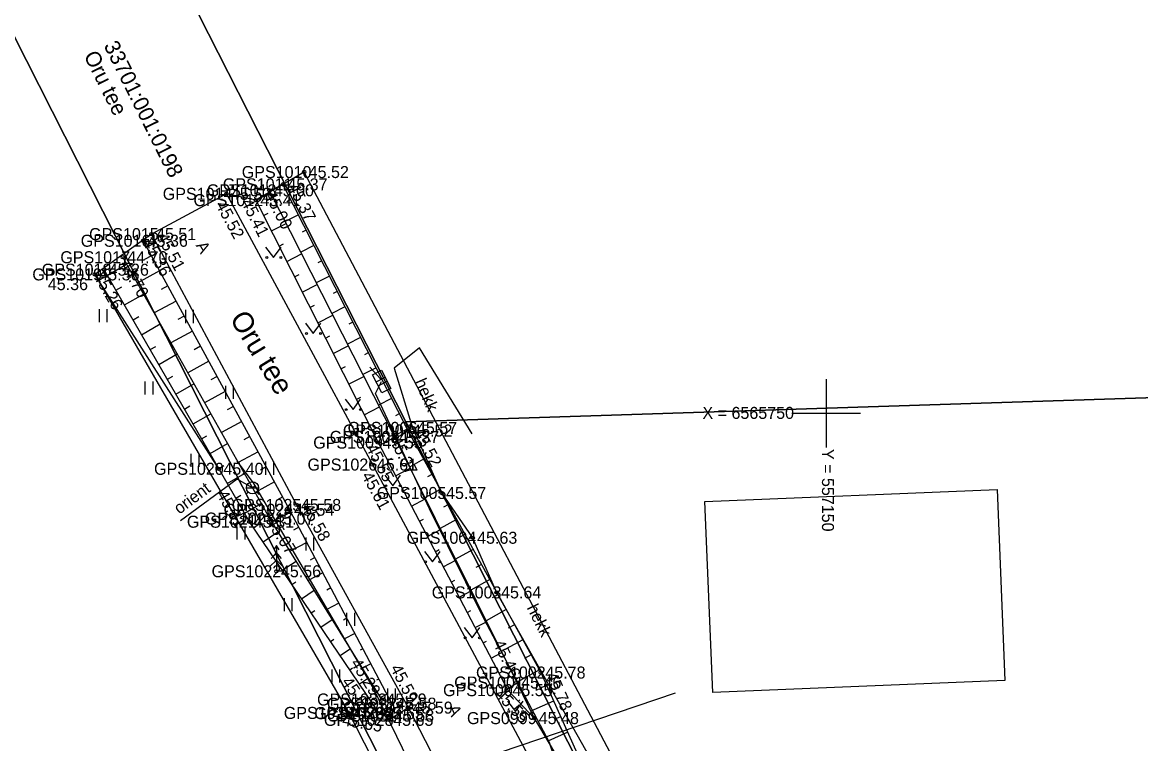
# Model space of a CAD drawing. Extents: x 551623 to 559850, y 6561220 to 6567135.
# Drawn here: x 557103.2 to 557168.3, y 6565730.8 to 6565772.8 of the extents above; entities that cross this region are included whole.
import ezdxf

# ---------------------------------------------------------------- set-up
doc = ezdxf.new("R2010")
doc.units = 0
for name, color, linetype in [('ELRAJATISMP', 7, 'Continuous'), ('HALJASTUS', 7, 'Continuous'), ('Hoone Elu- või ühiskondlik hoone', 7, 'Continuous'), ('KORGUS-EH2000', 7, 'Continuous'), ('KTRASS', 7, 'Continuous'), ('MOOTKORG-EH2000', 7, 'Continuous'), ('MOOTMPUNKT', 7, 'Continuous'), ('MOOTNR', 7, 'Continuous'), ('MOOTPIIR', 7, 'Continuous'), ('MPKAABEL', 7, 'Continuous'), ('PIIR', 7, 'Continuous'), ('PUU', 7, 'Continuous'), ('RELJEEF', 7, 'Continuous'), ('TEE', 7, 'Continuous'), ('VKAEV', 7, 'Continuous'), ('VORK', 7, 'Continuous'), ('VTRASS', 7, 'Continuous')]:
    doc.layers.add(name, color=color, linetype=linetype)

msp = doc.modelspace()

# ---------------------------------------------------------------- linework, layer by layer
at = {"layer": 'ELRAJATISMP'}
for p, q in [((557123.761, 6565751.84), (557124.294, 6565752.109)), ((557123.884, 6565751.598), (557124.417, 6565751.867))]:
    msp.add_line(p, q, dxfattribs=at)
msp.add_lwpolyline([(557124.092, 6565751.186), (557123.553, 6565752.252), (557124.086, 6565752.521), (557124.624, 6565751.455)], close=True, dxfattribs=at)
at = {"layer": 'HALJASTUS'}
for p, q in [((557110.319, 6565760.446), (557110.319, 6565759.684)), ((557110.774, 6565760.446), (557110.774, 6565759.684)), ((557117.331, 6565759.686), (557117.795, 6565759.079)), ((557117.795, 6565759.079), (557118.24, 6565759.686)), ((557114.606, 6565746.768), (557107.373, 6565758.097)), ((557107.621, 6565756.079), (557107.621, 6565755.317)), ((557108.076, 6565756.079), (557108.076, 6565755.317)), ((557112.654, 6565756.025), (557112.654, 6565755.264)), ((557113.109, 6565756.025), (557113.109, 6565755.264)), ((557119.645, 6565755.254), (557120.108, 6565754.647)), ((557120.108, 6565754.647), (557120.554, 6565755.254)), ((557110.299, 6565751.856), (557110.299, 6565751.095)), ((557110.754, 6565751.856), (557110.754, 6565751.095)), ((557114.99, 6565751.604), (557114.99, 6565750.843)), ((557115.445, 6565751.604), (557115.445, 6565750.843)), ((557121.958, 6565750.821), (557122.422, 6565750.214)), ((557122.422, 6565750.214), (557122.867, 6565750.821)), ((557112.977, 6565747.634), (557112.977, 6565746.873)), ((557113.432, 6565747.634), (557113.432, 6565746.873)), ((557117.326, 6565747.183), (557117.326, 6565746.422)), ((557117.781, 6565747.183), (557117.781, 6565746.422)), ((557124.272, 6565746.388), (557124.735, 6565745.782)), ((557124.735, 6565745.782), (557125.181, 6565746.388)), ((557115.655, 6565743.412), (557115.655, 6565742.651)), ((557116.11, 6565743.412), (557116.11, 6565742.651)), ((557119.67, 6565742.766), (557119.67, 6565742.005)), ((557120.125, 6565742.766), (557120.125, 6565742.005)), ((557126.585, 6565741.956), (557127.049, 6565741.349)), ((557127.049, 6565741.349), (557127.494, 6565741.956)), ((557118.4, 6565739.233), (557118.4, 6565738.472)), ((557118.855, 6565739.233), (557118.855, 6565738.472)), ((557122.048, 6565738.368), (557122.048, 6565737.607)), ((557122.503, 6565738.368), (557122.503, 6565737.607)), ((557128.899, 6565737.523), (557129.362, 6565736.916)), ((557129.362, 6565736.916), (557129.808, 6565737.523)), ((557121.179, 6565735.077), (557121.179, 6565734.315)), ((557121.634, 6565735.077), (557121.634, 6565734.315)), ((557124.427, 6565733.97), (557124.427, 6565733.209)), ((557124.882, 6565733.97), (557124.882, 6565733.209)), ((557131.431, 6565733.224), (557131.895, 6565732.617)), ((557131.895, 6565732.617), (557132.34, 6565733.224))]:
    msp.add_line(p, q, dxfattribs=at)
msp.add_lwpolyline([(557129.363, 6565748.806), (557126.298, 6565753.822), (557124.826, 6565752.64), (557125.886, 6565749.151), (557127.582, 6565745.358), (557129.392, 6565742.748), (557130.789, 6565739.565), (557136.549, 6565729.361), (557141.962, 6565720.355), (557143.251, 6565719.133)], dxfattribs=at)
for centre in [(557117.394, 6565759.079), (557118.223, 6565759.079), (557119.707, 6565754.647), (557120.536, 6565754.647), (557122.021, 6565750.214), (557122.849, 6565750.214), (557124.334, 6565745.782), (557125.163, 6565745.782), (557126.648, 6565741.349), (557127.476, 6565741.349), (557128.961, 6565736.916), (557129.79, 6565736.916), (557131.494, 6565732.617), (557132.322, 6565732.617)]:
    msp.add_circle(centre, 0.055, dxfattribs=at)
at = {"layer": 'Hoone Elu- või ühiskondlik hoone'}
msp.add_lwpolyline([(557160.41, 6565734.43), (557143.386, 6565733.728), (557142.927, 6565744.859), (557159.951, 6565745.56)], close=True, dxfattribs=at)
at = {"layer": 'KORGUS-EH2000'}
for centre in [(557119.577, 6565764.062), (557115.043, 6565762.792), (557117.542, 6565762.996), (557118.335, 6565763.344), (557116.764, 6565762.424), (557110.681, 6565760.443), (557110.195, 6565760.058), (557109.006, 6565759.096), (557107.923, 6565758.371), (557107.373, 6565758.097), (557125.886, 6565749.151), (557124.842, 6565748.627), (557125.611, 6565748.998), (557123.883, 6565748.295), (557123.55, 6565747.013), (557119.126, 6565744.661), (557117.57, 6565743.867), (557116.382, 6565743.684), (557133.368, 6565734.894), (557131.958, 6565734.313), (557131.448, 6565733.868), (557124.106, 6565733.322), (557125.627, 6565732.848), (557122.168, 6565732.54), (557123.944, 6565732.526)]:
    msp.add_circle(centre, 0.1, dxfattribs=at)
at = {"layer": 'KTRASS'}
msp.add_lwpolyline([(557120.817, 6565726.803), (557141.222, 6565733.711)], dxfattribs=at)
at = {"layer": 'MOOTMPUNKT'}
for centre in [(557119.577, 6565764.062), (557115.043, 6565762.792), (557117.542, 6565762.996), (557118.335, 6565763.344), (557116.764, 6565762.424), (557110.681, 6565760.443), (557110.195, 6565760.058), (557109.006, 6565759.096), (557107.923, 6565758.371), (557107.373, 6565758.097), (557125.886, 6565749.151), (557124.842, 6565748.627), (557125.611, 6565748.998), (557123.883, 6565748.295), (557114.606, 6565746.768), (557123.55, 6565747.013), (557127.582, 6565745.358), (557119.126, 6565744.661), (557117.57, 6565743.867), (557118.729, 6565744.383), (557116.382, 6565743.684), (557129.392, 6565742.748), (557117.959, 6565740.795), (557130.789, 6565739.565), (557133.368, 6565734.894), (557131.958, 6565734.313), (557131.448, 6565733.868), (557124.106, 6565733.322), (557124.68, 6565733.079), (557125.627, 6565732.848), (557122.168, 6565732.54), (557123.944, 6565732.526), (557124.503, 6565732.137), (557124.545, 6565732.387), (557132.982, 6565732.238)]:
    msp.add_circle(centre, 0.1, dxfattribs=at)
at = {"layer": 'MOOTPIIR'}
msp.add_lwpolyline([(557165.813, 6565663.251), (557153.477, 6565695.143), (557149.889, 6565703.919), (557146.371, 6565713.803), (557143.251, 6565719.133), (557119.577, 6565764.062), (557116.764, 6565762.424), (557115.043, 6565762.792), (557110.681, 6565760.443), (557107.373, 6565758.097), (557122.168, 6565732.54), (557124.435, 6565728.127), (557129.594, 6565717.453), (557135.018, 6565706.826), (557136.761, 6565703.878), (557137.939, 6565701.442), (557142.688, 6565691.587), (557141.763, 6565685.265), (557139.744, 6565680.935), (557134.119, 6565666.153)], dxfattribs=at)
at = {"layer": 'MPKAABEL'}
msp.add_line((557124.021, 6565752.015), (557123.406, 6565752.682), dxfattribs=at)
msp.add_lwpolyline([(557135.853, 6565727.913), (557134.789, 6565727.941), (557133.879, 6565730.809), (557130.07, 6565738), (557126.879, 6565744.43), (557123.738, 6565751.16), (557124.089, 6565751.854)], dxfattribs=at)
at = {"layer": 'PIIR'}
for points in [[(557201.55, 6565751.98), (557125.5, 6565749.51), (557104.79, 6565790.25), (557104.44, 6565797.12), (557112.7, 6565823.81), (557131.37, 6565825.73), (557134.47, 6565820.02), (557191.77, 6565761.87)], [(557090.07, 6565796.84), (557127.82, 6565722.36), (557066.35, 6565723.72)], [(557153.03, 6565695.14), (557125.5, 6565749.51), (557201.55, 6565751.98), (557221.04, 6565732.05), (557165.18, 6565662.77)]]:
    msp.add_lwpolyline(points, close=True, dxfattribs=at)
msp.add_lwpolyline([(557169.97, 6565369.7), (557178.6, 6565401.44), (557191.37, 6565459.67), (557200.72, 6565502.33), (557207.99, 6565535.49), (557196.11, 6565551.01), (557181.52, 6565590.04), (557157.5, 6565654.27), (557143.03, 6565692.36), (557127.82, 6565722.36), (557090.07, 6565796.84), (557098.32, 6565822.27), (557112.7, 6565823.81), (557104.44, 6565797.12), (557104.79, 6565790.25), (557125.5, 6565749.51), (557153.03, 6565695.14), (557165.18, 6565662.77), (557205.13, 6565556), (557206.12, 6565554.71), (557210.7, 6565548.72), (557217.51, 6565539.84)], dxfattribs=at)
at = {"layer": 'PUU'}
for p, q in [((557117.959, 6565742.295), (557117.809, 6565742.045)), ((557118.109, 6565742.045), (557117.959, 6565742.295)), ((557117.959, 6565742.295), (557117.959, 6565740.795)), ((557117.959, 6565741.445), (557117.559, 6565741.045)), ((557117.959, 6565741.895), (557117.659, 6565741.545)), ((557118.259, 6565741.545), (557117.959, 6565741.895)), ((557118.359, 6565741.045), (557117.959, 6565741.445)), ((557118.319, 6565740.795), (557117.959, 6565740.795))]:
    msp.add_line(p, q, dxfattribs=at)
at = {"layer": 'RELJEEF'}
for p, q in [((557116.764, 6565762.424), (557117.615, 6565762.853)), ((557118.335, 6565763.344), (557117.564, 6565762.953)), ((557118.787, 6565762.452), (557118.556, 6565762.335)), ((557117.214, 6565761.531), (557117.47, 6565761.66)), ((557119.239, 6565761.56), (557118.47, 6565761.17)), ((557117.664, 6565760.638), (557118.521, 6565761.07)), ((557119.692, 6565760.668), (557119.461, 6565760.551)), ((557118.114, 6565759.745), (557118.372, 6565759.875)), ((557120.144, 6565759.776), (557119.376, 6565759.387)), ((557110.673, 6565759.179), (557110.279, 6565758.965)), ((557118.564, 6565758.852), (557119.427, 6565759.287)), ((557108.108, 6565758.049), (557109.231, 6565758.696)), ((557111.151, 6565758.301), (557109.851, 6565757.593)), ((557120.596, 6565758.884), (557120.366, 6565758.768)), ((557119.014, 6565757.959), (557119.274, 6565758.09)), ((557121.049, 6565757.993), (557120.282, 6565757.603)), ((557108.607, 6565757.182), (557108.942, 6565757.375)), ((557109.106, 6565756.316), (557110.212, 6565756.952)), ((557111.629, 6565757.423), (557111.243, 6565757.212)), ((557119.464, 6565757.066), (557120.332, 6565757.503)), ((557121.501, 6565757.101), (557121.271, 6565756.984)), ((557112.107, 6565756.544), (557110.832, 6565755.85)), ((557119.914, 6565756.173), (557120.175, 6565756.305)), ((557112.585, 6565755.666), (557112.206, 6565755.46)), ((557120.364, 6565755.28), (557121.238, 6565755.72)), ((557121.954, 6565756.209), (557121.187, 6565755.82)), ((557109.606, 6565755.449), (557109.934, 6565755.639)), ((557110.105, 6565754.583), (557111.192, 6565755.209)), ((557122.406, 6565755.317), (557122.176, 6565755.201)), ((557113.064, 6565754.788), (557111.812, 6565754.106)), ((557120.814, 6565754.387), (557121.077, 6565754.519)), ((557122.858, 6565754.425), (557122.093, 6565754.037)), ((557110.604, 6565753.716), (557110.927, 6565753.903)), ((557113.542, 6565753.91), (557113.17, 6565753.707)), ((557121.264, 6565753.494), (557122.144, 6565753.937)), ((557111.103, 6565752.85), (557112.172, 6565753.466)), ((557123.311, 6565753.533), (557123.081, 6565753.417)), ((557114.02, 6565753.031), (557112.793, 6565752.363)), ((557121.714, 6565752.601), (557121.979, 6565752.734)), ((557123.763, 6565752.642), (557122.999, 6565752.254)), ((557111.602, 6565751.983), (557111.92, 6565752.166)), ((557114.498, 6565752.153), (557114.134, 6565751.955)), ((557122.163, 6565751.707), (557123.05, 6565752.154)), ((557124.215, 6565751.75), (557123.986, 6565751.634)), ((557112.101, 6565751.117), (557113.153, 6565751.722)), ((557114.976, 6565751.275), (557113.773, 6565750.62)), ((557122.613, 6565750.814), (557122.88, 6565750.949)), ((557124.668, 6565750.858), (557123.905, 6565750.471)), ((557112.6, 6565750.25), (557112.913, 6565750.43)), ((557113.099, 6565749.384), (557114.133, 6565749.979)), ((557115.454, 6565750.396), (557115.097, 6565750.202)), ((557123.063, 6565749.921), (557123.956, 6565750.371)), ((557125.12, 6565749.966), (557124.892, 6565749.85)), ((557115.933, 6565749.518), (557114.753, 6565748.876)), ((557123.513, 6565749.028), (557123.782, 6565749.164)), ((557113.598, 6565748.517), (557113.906, 6565748.694)), ((557116.411, 6565748.64), (557116.061, 6565748.449)), ((557123.966, 6565748.137), (557124.854, 6565748.602)), ((557125.573, 6565749.074), (557124.811, 6565748.688)), ((557114.098, 6565747.65), (557115.114, 6565748.236)), ((557126.052, 6565748.197), (557125.817, 6565748.068)), ((557116.889, 6565747.762), (557115.734, 6565747.133)), ((557124.43, 6565747.251), (557124.691, 6565747.388)), ((557126.534, 6565747.321), (557125.715, 6565746.87)), ((557114.597, 6565746.784), (557114.899, 6565746.958)), ((557117.367, 6565746.883), (557117.024, 6565746.697)), ((557124.895, 6565746.365), (557125.745, 6565746.811)), ((557115.096, 6565745.917), (557116.094, 6565746.492)), ((557117.845, 6565746.005), (557116.714, 6565745.389)), ((557127.016, 6565746.444), (557126.759, 6565746.303)), ((557115.595, 6565745.051), (557115.892, 6565745.222)), ((557125.359, 6565745.48), (557125.608, 6565745.61)), ((557127.498, 6565745.568), (557126.606, 6565745.078)), ((557116.094, 6565744.184), (557117.074, 6565744.749)), ((557118.323, 6565745.127), (557117.988, 6565744.944)), ((557125.824, 6565744.594), (557126.635, 6565745.02)), ((557127.979, 6565744.692), (557127.701, 6565744.539)), ((557118.8, 6565744.248), (557117.695, 6565743.666)), ((557116.619, 6565743.334), (557116.891, 6565743.518)), ((557119.266, 6565743.363), (557118.953, 6565743.198)), ((557126.288, 6565743.709), (557126.526, 6565743.833)), ((557128.461, 6565743.816), (557127.497, 6565743.285)), ((557117.18, 6565742.506), (557118.049, 6565743.095)), ((557126.752, 6565742.823), (557127.526, 6565743.228)), ((557128.943, 6565742.939), (557128.643, 6565742.774)), ((557119.731, 6565742.478), (557118.751, 6565741.962)), ((557127.217, 6565741.937), (557127.443, 6565742.056)), ((557129.425, 6565742.063), (557128.388, 6565741.493)), ((557117.741, 6565741.679), (557117.992, 6565741.848)), ((557118.302, 6565740.851), (557119.103, 6565741.394)), ((557120.197, 6565741.593), (557119.922, 6565741.448)), ((557127.681, 6565741.052), (557128.416, 6565741.437)), ((557120.663, 6565740.708), (557119.807, 6565740.258)), ((557129.907, 6565741.187), (557129.585, 6565741.01)), ((557118.863, 6565740.023), (557119.093, 6565740.179)), ((557128.146, 6565740.166), (557128.36, 6565740.279)), ((557130.389, 6565740.311), (557129.279, 6565739.701)), ((557119.424, 6565739.195), (557120.158, 6565739.692)), ((557121.129, 6565739.823), (557120.891, 6565739.698)), ((557128.61, 6565739.281), (557129.307, 6565739.646)), ((557130.871, 6565739.434), (557130.527, 6565739.245)), ((557121.595, 6565738.939), (557120.863, 6565738.553)), ((557119.985, 6565738.367), (557120.195, 6565738.51)), ((557122.061, 6565738.054), (557121.86, 6565737.948)), ((557129.075, 6565738.395), (557129.278, 6565738.501)), ((557131.353, 6565738.558), (557130.171, 6565737.908)), ((557120.546, 6565737.54), (557121.212, 6565737.991)), ((557129.539, 6565737.509), (557130.197, 6565737.854)), ((557131.834, 6565737.682), (557131.469, 6565737.481)), ((557121.107, 6565736.712), (557121.297, 6565736.84)), ((557122.527, 6565737.169), (557121.92, 6565736.849)), ((557132.316, 6565736.806), (557131.062, 6565736.116)), ((557121.668, 6565735.884), (557122.267, 6565736.289)), ((557122.993, 6565736.284), (557122.829, 6565736.198)), ((557130.003, 6565736.624), (557130.195, 6565736.724)), ((557130.468, 6565735.738), (557131.088, 6565736.063)), ((557132.798, 6565735.929), (557132.411, 6565735.716)), ((557122.23, 6565735.056), (557122.399, 6565735.171)), ((557123.459, 6565735.399), (557122.976, 6565735.145)), ((557130.932, 6565734.852), (557131.113, 6565734.947)), ((557133.28, 6565735.053), (557131.953, 6565734.323)), ((557122.791, 6565734.228), (557123.321, 6565734.588)), ((557123.924, 6565734.514), (557123.798, 6565734.448)), ((557131.397, 6565733.967), (557131.978, 6565734.272)), ((557133.702, 6565734.147), (557133.294, 6565733.964)), ((557123.352, 6565733.401), (557123.501, 6565733.502)), ((557124.39, 6565733.629), (557124.032, 6565733.441)), ((557132.057, 6565733.221), (557132.147, 6565733.306)), ((557134.112, 6565733.235), (557132.784, 6565732.64)), ((557132.743, 6565732.493), (557132.82, 6565732.566)), ((557134.521, 6565732.322), (557134.144, 6565732.153)), ((557134.93, 6565731.41), (557133.777, 6565730.893))]:
    msp.add_line(p, q, dxfattribs=at)
for points in [[(557117.542, 6565762.996), (557124.842, 6565748.627), (557131.958, 6565734.313), (557132.982, 6565732.238), (557135.037, 6565728.763), (557139.958, 6565720.62), (557140.851, 6565718.696)], [(557118.335, 6565763.344), (557125.611, 6565748.998), (557133.368, 6565734.894), (557135.906, 6565729.233), (557141.118, 6565721.442), (557140.851, 6565718.696)], [(557116.764, 6565762.424), (557123.883, 6565748.295), (557131.448, 6565733.868), (557132.982, 6565732.238)], [(557110.195, 6565760.058), (557118.729, 6565744.383), (557124.68, 6565733.079), (557124.545, 6565732.387), (557123.944, 6565732.526), (557116.382, 6565743.684), (557107.923, 6565758.371)], [(557124.106, 6565733.322), (557117.57, 6565743.867), (557109.006, 6565759.096)]]:
    msp.add_lwpolyline(points, dxfattribs=at)
at = {"layer": 'TEE'}
for points in [[(557115.043, 6565762.792), (557123.55, 6565747.013), (557133.666, 6565728.141), (557139.124, 6565717.803), (557141.106, 6565717.073), (557143.463, 6565717.155), (557144.3, 6565717.483)], [(557110.681, 6565760.443), (557119.126, 6565744.661), (557125.627, 6565732.848), (557127.926, 6565728.411), (557134.477, 6565715.594), (557137.189, 6565709.304), (557136.736, 6565707.985), (557138.136, 6565704.718), (557140.01, 6565704.098), (557142.261, 6565699.35), (557143.839, 6565695.385), (557145.167, 6565688.618), (557144.899, 6565684.408), (557143.922, 6565679.707), (557143.358, 6565678.174), (557138.558, 6565664.435)], [(557122.168, 6565732.54), (557124.503, 6565732.137), (557125.627, 6565732.848)]]:
    msp.add_lwpolyline(points, dxfattribs=at)
at = {"layer": 'VKAEV'}
for p, q in [((557116.318, 6565745.411), (557116.178, 6565745.271)), ((557116.215, 6565745.659), (557116.915, 6565745.659)), ((557116.813, 6565745.411), (557116.953, 6565745.271))]:
    msp.add_line(p, q, dxfattribs=at)
msp.add_circle((557116.565, 6565745.659), 0.35, dxfattribs=at)
at = {"layer": 'VORK'}
for p, q in [((557150, 6565752), (557150, 6565748)), ((557148, 6565750), (557152, 6565750))]:
    msp.add_line(p, q, dxfattribs=at)
at = {"layer": 'VTRASS'}
for points in [[(557115.66, 6565747.205), (557116.6, 6565745.95), (557118.862, 6565742.086), (557123.592, 6565733.985), (557128, 6565724.91), (557133.901, 6565713.565), (557137.172, 6565705.275), (557143.72, 6565692.17), (557145.33, 6565689.5), (557146.212, 6565687.647), (557152.367, 6565674.724), (557157.202, 6565662.525), (557157.732, 6565655.925), (557161.79, 6565645.7), (557169.292, 6565624.215), (557174.732, 6565611.695), (557187.282, 6565578.865), (557198.542, 6565548.245), (557204.972, 6565538.305), (557209.723, 6565531.974), (557211.782, 6565529.485), (557223.052, 6565517.415)], [(557116.716, 6565745.751), (557116.563, 6565745.662), (557115.664, 6565746.17), (557112.371, 6565743.739)]]:
    msp.add_lwpolyline(points, dxfattribs=at)

# ---------------------------------------------------------------- texts
at = {"layer": 'HALJASTUS'}
for rotation, p in [(293.69067, (557125.999, 6565751.848)), (296.40134, (557132.531, 6565738.671))]:
    msp.add_text('hekk', height=0.7, rotation=rotation, dxfattribs=at).set_placement(p)
at = {"layer": 'KORGUS-EH2000'}
for s, p in [(' 45.52', (557119.577, 6565763.712)), (' 45.36', (557104.376, 6565757.18)), (' 45.57', (557125.886, 6565748.801))]:
    msp.add_text(s, height=0.7, dxfattribs=at).set_placement(p)
for s, rotation, p in [(' 45.00', 296.9323, (557117.128, 6565762.967)), (' 45.37', 296.8959, (557118.491, 6565763.423)), (' 45.52', 298.32942, (557114.273, 6565762.377)), (' 45.41', 296.73964, (557115.77, 6565762.534)), (' 45.51', 298.15212, (557110.835, 6565760.525)), (' 45.36', 298.56524, (557110.02, 6565760.186)), (' 44.70', 299.3512, (557108.676, 6565758.921)), (' 45.26', 299.94141, (557107.151, 6565758.208)), (' 45.37', 296.43297, (557124.425, 6565748.664)), (' 45.52', 298.80833, (557125.765, 6565749.082)), (' 45.55', 297.67372, (557123.031, 6565748.23)), (' 45.61', 298.19328, (557122.779, 6565746.599)), (' 45.31', 299.94141, (557114.32, 6565745.499)), (' 45.58', 298.82662, (557119.279, 6565744.745)), (' 45.07', 301.78813, (557117.208, 6565743.901)), (' 45.46', 296.28048, (557130.449, 6565736.825)), (' 45.29', 301.78813, (557122.114, 6565735.672)), (' 45.59', 297.38239, (557124.453, 6565735.384)), (' 45.78', 294.14883, (557133.527, 6565734.965)), (' 45.65', 304.12653, (557121.578, 6565734.561)), (' 45.55', 313.25509, (557130.47, 6565733.763)), (' 45.65', 350.20814, (557121.499, 6565731.865))]:
    msp.add_text(s, height=0.7, rotation=rotation, dxfattribs=at).set_placement(p)
at = {"layer": 'MOOTKORG-EH2000'}
for s, p in [(' 45.52', (557119.577, 6565763.712)), (' 45.37', (557118.335, 6565762.994)), (' 45.52', (557115.043, 6565762.442)), (' 45.00', (557117.542, 6565762.646)), (' 45.41', (557116.764, 6565762.074)), (' 45.36', (557110.195, 6565759.708)), (' 45.51', (557110.681, 6565760.093)), (' 44.70', (557109.006, 6565758.747)), (' 45.36', (557107.373, 6565757.747)), (' 45.26', (557107.923, 6565758.021)), (' 45.52', (557125.611, 6565748.648)), (' 45.57', (557125.886, 6565748.801)), (' 45.55', (557123.883, 6565747.945)), (' 45.37', (557124.842, 6565748.277)), (' 45.61', (557123.55, 6565746.663)), (' 45.40', (557114.606, 6565746.418)), (' 45.57', (557127.582, 6565745.008)), (' 45.54', (557118.729, 6565744.033)), (' 45.58', (557119.126, 6565744.311)), (' 45.31', (557116.382, 6565743.334)), (' 45.07', (557117.57, 6565743.517)), (' 45.63', (557129.392, 6565742.398)), (' 45.56', (557117.959, 6565740.445)), (' 45.64', (557130.789, 6565739.215)), (' 45.78', (557133.368, 6565734.544)), (' 45.55', (557131.448, 6565733.518)), (' 45.46', (557131.958, 6565733.963)), (' 45.29', (557124.106, 6565732.972)), (' 45.65', (557122.168, 6565732.19)), (' 45.65', (557123.944, 6565732.177)), (' 45.58', (557124.68, 6565732.729)), (' 45.59', (557125.627, 6565732.498)), (' 45.65', (557124.503, 6565731.787)), (' 45.58', (557124.545, 6565732.037)), (' 45.48', (557132.982, 6565731.888))]:
    msp.add_text(s, height=0.7, dxfattribs=at).set_placement(p)
at = {"layer": 'MOOTNR'}
for s, p in [('GPS1010 ', (557115.938, 6565763.712)), ('GPS1011 ', (557114.835, 6565762.994)), ('GPS1014 ', (557111.334, 6565762.442)), ('GPS1013 ', (557113.902, 6565762.646)), ('GPS1012 ', (557113.124, 6565762.074)), ('GPS1016 ', (557106.555, 6565759.708)), ('GPS1015 ', (557107.041, 6565760.093)), ('GPS1017 ', (557105.366, 6565758.747)), ('GPS1019 ', (557103.734, 6565757.747)), ('GPS1018 ', (557104.283, 6565758.021)), ('GPS1007 ', (557121.832, 6565748.648)), ('GPS1006 ', (557122.106, 6565748.801)), ('GPS1009 ', (557120.103, 6565747.945)), ('GPS1008 ', (557121.062, 6565748.277)), ('GPS1026 ', (557119.771, 6565746.663)), ('GPS1020 ', (557110.827, 6565746.418)), ('GPS1005 ', (557123.802, 6565745.008)), ('GPS1024 ', (557114.879, 6565744.033)), ('GPS1025 ', (557115.346, 6565744.311)), ('GPS1021 ', (557112.742, 6565743.334)), ('GPS1023 ', (557113.791, 6565743.517)), ('GPS1004 ', (557125.542, 6565742.398)), ('GPS1022 ', (557114.179, 6565740.445)), ('GPS1003 ', (557127.009, 6565739.215)), ('GPS1002 ', (557129.588, 6565734.544)), ('GPS1000 ', (557127.669, 6565733.518)), ('GPS1001 ', (557128.318, 6565733.963)), ('GPS1033 ', (557120.326, 6565732.972)), ('GPS1029 ', (557118.388, 6565732.19)), ('GPS1030 ', (557120.164, 6565732.177)), ('GPS1032 ', (557120.901, 6565732.729)), ('GPS1027 ', (557121.848, 6565732.498)), ('GPS1028 ', (557120.723, 6565731.787)), ('GPS1031 ', (557120.905, 6565732.037)), ('GPS0999 ', (557129.063, 6565731.888))]:
    msp.add_text(s, height=0.7, dxfattribs=at).set_placement(p)
at = {"layer": 'PIIR'}
for s, p in [('33701:001:0198', (557107.876, 6565771.433)), ('Oru tee', (557106.713, 6565770.852))]:
    msp.add_text(s, height=0.9, rotation=296.53094, dxfattribs=at).set_placement(p)
at = {"layer": 'TEE'}
for s, height, rotation, p in [('A', 0.7, 300.12534, (557113.239, 6565759.782)), ('Oru tee', 1.2, 301.39049, (557115.206, 6565755.522)), ('A', 0.7, 293.26277, (557127.909, 6565732.84))]:
    msp.add_text(s, height=height, rotation=rotation, dxfattribs=at).set_placement(p)
at = {"layer": 'VORK'}
msp.add_text('X = 6565750', height=0.7, dxfattribs=at).set_placement((557142.784, 6565749.675))
msp.add_text('Y = 557150 ', height=0.7, rotation=270, dxfattribs=at).set_placement((557149.748, 6565747.925))
at = {"layer": 'VTRASS'}
msp.add_text('orient', height=0.7, rotation=36.38555, dxfattribs=at).set_placement((557112.301, 6565744.089))

doc.saveas('drawing.dxf')
